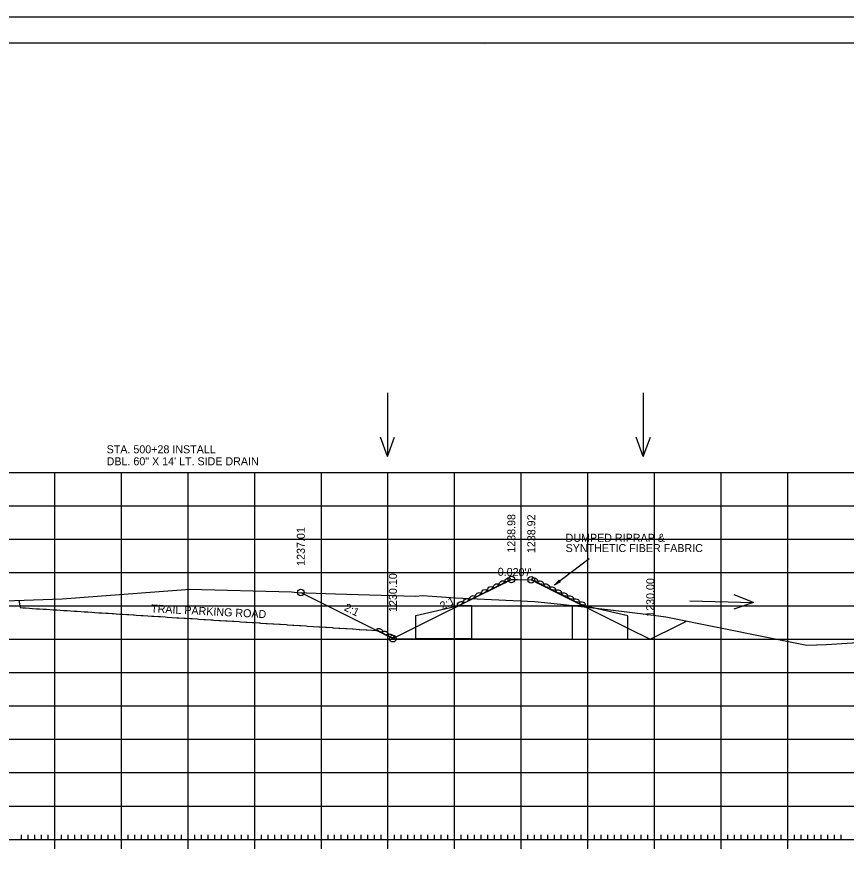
# Model space of a CAD drawing. Extents: x 1406028 to 1412453, y 321733 to 325986.
# Drawn here: x 1412214.5 to 1412339, y 321939.6 to 322065 of the extents above; entities that cross this region are included whole.
import ezdxf

# ---------------------------------------------------------------- set-up
doc = ezdxf.new("R2010")
doc.units = 0
for name, color, linetype in [('1', 7, 'Continuous'), ('Default', 7, 'Continuous'), ('R_Axis', 7, 'Continuous'), ('R_Border', 7, 'Continuous'), ('R_Draft', 7, 'Continuous'), ('R_Exist Surface', 7, 'Continuous'), ('R_Fin Surface', 7, 'Continuous'), ('R_Fin Surface Annot', 7, 'Continuous'), ('R_Grid', 7, 'Continuous'), ('R_No Plot', 7, 'Continuous'), ('R_Water', 7, 'Continuous'), ('R_Water Annot', 7, 'Continuous')]:
    doc.layers.add(name, color=color, linetype=linetype)

msp = doc.modelspace()

# ---------------------------------------------------------------- linework, layer by layer
at = {"layer": '1'}
for points in [[(1412282.76, 321976.75), (1412282.76, 321971.75), (1412274.43, 321971.75), (1412274.43, 321975.25), (1412280.93, 321976.75)], [(1412297.86, 321976.67), (1412297.86, 321971.67), (1412306.2, 321971.67), (1412306.2, 321975.17), (1412299.7, 321976.67)]]:
    msp.add_lwpolyline(points, close=True, dxfattribs=at)
at = {"layer": 'R_Axis'}
for p, q in [((1412220.23, 321940.27), (1412220.23, 321943.07)), ((1412230.23, 321940.27), (1412230.23, 321943.07)), ((1412240.23, 321940.27), (1412240.23, 321943.07)), ((1412250.23, 321940.27), (1412250.23, 321943.07)), ((1412260.23, 321940.27), (1412260.23, 321943.07)), ((1412270.23, 321940.27), (1412270.23, 321943.07)), ((1412280.23, 321940.27), (1412280.23, 321943.07)), ((1412290.23, 321940.27), (1412290.23, 321943.07)), ((1412300.23, 321940.27), (1412300.23, 321943.07)), ((1412310.23, 321940.27), (1412310.23, 321943.07)), ((1412320.23, 321940.27), (1412320.23, 321943.07)), ((1412330.23, 321940.27), (1412330.23, 321943.07)), ((1412150.23, 321941.67), (1412430.23, 321941.67)), ((1412215.23, 321941.67), (1412215.23, 321942.37)), ((1412216.23, 321941.67), (1412216.23, 321942.37)), ((1412217.23, 321941.67), (1412217.23, 321942.37)), ((1412218.23, 321941.67), (1412218.23, 321942.37)), ((1412219.23, 321941.67), (1412219.23, 321942.37)), ((1412221.23, 321941.67), (1412221.23, 321942.37)), ((1412222.23, 321941.67), (1412222.23, 321942.37)), ((1412223.23, 321941.67), (1412223.23, 321942.37)), ((1412224.23, 321941.67), (1412224.23, 321942.37)), ((1412225.23, 321941.67), (1412225.23, 321942.37)), ((1412226.23, 321941.67), (1412226.23, 321942.37)), ((1412227.23, 321941.67), (1412227.23, 321942.37)), ((1412228.23, 321941.67), (1412228.23, 321942.37)), ((1412229.23, 321941.67), (1412229.23, 321942.37)), ((1412231.23, 321941.67), (1412231.23, 321942.37)), ((1412232.23, 321941.67), (1412232.23, 321942.37)), ((1412233.23, 321941.67), (1412233.23, 321942.37)), ((1412234.23, 321941.67), (1412234.23, 321942.37)), ((1412235.23, 321941.67), (1412235.23, 321942.37)), ((1412236.23, 321941.67), (1412236.23, 321942.37)), ((1412237.23, 321941.67), (1412237.23, 321942.37)), ((1412238.23, 321941.67), (1412238.23, 321942.37)), ((1412239.23, 321941.67), (1412239.23, 321942.37)), ((1412241.23, 321941.67), (1412241.23, 321942.37)), ((1412242.23, 321941.67), (1412242.23, 321942.37)), ((1412243.23, 321941.67), (1412243.23, 321942.37)), ((1412244.23, 321941.67), (1412244.23, 321942.37)), ((1412245.23, 321941.67), (1412245.23, 321942.37)), ((1412246.23, 321941.67), (1412246.23, 321942.37)), ((1412247.23, 321941.67), (1412247.23, 321942.37)), ((1412248.23, 321941.67), (1412248.23, 321942.37)), ((1412249.23, 321941.67), (1412249.23, 321942.37)), ((1412251.23, 321941.67), (1412251.23, 321942.37)), ((1412252.23, 321941.67), (1412252.23, 321942.37)), ((1412253.23, 321941.67), (1412253.23, 321942.37)), ((1412254.23, 321941.67), (1412254.23, 321942.37)), ((1412255.23, 321941.67), (1412255.23, 321942.37)), ((1412256.23, 321941.67), (1412256.23, 321942.37)), ((1412257.23, 321941.67), (1412257.23, 321942.37)), ((1412258.23, 321941.67), (1412258.23, 321942.37)), ((1412259.23, 321941.67), (1412259.23, 321942.37)), ((1412261.23, 321941.67), (1412261.23, 321942.37)), ((1412262.23, 321941.67), (1412262.23, 321942.37)), ((1412263.23, 321941.67), (1412263.23, 321942.37)), ((1412264.23, 321941.67), (1412264.23, 321942.37)), ((1412265.23, 321941.67), (1412265.23, 321942.37)), ((1412266.23, 321941.67), (1412266.23, 321942.37)), ((1412267.23, 321941.67), (1412267.23, 321942.37)), ((1412268.23, 321941.67), (1412268.23, 321942.37)), ((1412269.23, 321941.67), (1412269.23, 321942.37)), ((1412271.23, 321941.67), (1412271.23, 321942.37)), ((1412272.23, 321941.67), (1412272.23, 321942.37)), ((1412273.23, 321941.67), (1412273.23, 321942.37)), ((1412274.23, 321941.67), (1412274.23, 321942.37)), ((1412275.23, 321941.67), (1412275.23, 321942.37)), ((1412276.23, 321941.67), (1412276.23, 321942.37)), ((1412277.23, 321941.67), (1412277.23, 321942.37)), ((1412278.23, 321941.67), (1412278.23, 321942.37)), ((1412279.23, 321941.67), (1412279.23, 321942.37)), ((1412281.23, 321941.67), (1412281.23, 321942.37)), ((1412282.23, 321941.67), (1412282.23, 321942.37)), ((1412283.23, 321941.67), (1412283.23, 321942.37)), ((1412284.23, 321941.67), (1412284.23, 321942.37)), ((1412285.23, 321941.67), (1412285.23, 321942.37)), ((1412286.23, 321941.67), (1412286.23, 321942.37)), ((1412287.23, 321941.67), (1412287.23, 321942.37)), ((1412288.23, 321941.67), (1412288.23, 321942.37)), ((1412289.23, 321941.67), (1412289.23, 321942.37)), ((1412291.23, 321941.67), (1412291.23, 321942.37)), ((1412292.23, 321941.67), (1412292.23, 321942.37)), ((1412293.23, 321941.67), (1412293.23, 321942.37)), ((1412294.23, 321941.67), (1412294.23, 321942.37)), ((1412295.23, 321941.67), (1412295.23, 321942.37)), ((1412296.23, 321941.67), (1412296.23, 321942.37)), ((1412297.23, 321941.67), (1412297.23, 321942.37)), ((1412298.23, 321941.67), (1412298.23, 321942.37)), ((1412299.23, 321941.67), (1412299.23, 321942.37)), ((1412301.23, 321941.67), (1412301.23, 321942.37)), ((1412302.23, 321941.67), (1412302.23, 321942.37)), ((1412303.23, 321941.67), (1412303.23, 321942.37)), ((1412304.23, 321941.67), (1412304.23, 321942.37)), ((1412305.23, 321941.67), (1412305.23, 321942.37)), ((1412306.23, 321941.67), (1412306.23, 321942.37)), ((1412307.23, 321941.67), (1412307.23, 321942.37)), ((1412308.23, 321941.67), (1412308.23, 321942.37)), ((1412309.23, 321941.67), (1412309.23, 321942.37)), ((1412311.23, 321941.67), (1412311.23, 321942.37)), ((1412312.23, 321941.67), (1412312.23, 321942.37)), ((1412313.23, 321941.67), (1412313.23, 321942.37)), ((1412314.23, 321941.67), (1412314.23, 321942.37)), ((1412315.23, 321941.67), (1412315.23, 321942.37)), ((1412316.23, 321941.67), (1412316.23, 321942.37)), ((1412317.23, 321941.67), (1412317.23, 321942.37)), ((1412318.23, 321941.67), (1412318.23, 321942.37)), ((1412319.23, 321941.67), (1412319.23, 321942.37)), ((1412321.23, 321941.67), (1412321.23, 321942.37)), ((1412322.23, 321941.67), (1412322.23, 321942.37)), ((1412323.23, 321941.67), (1412323.23, 321942.37)), ((1412324.23, 321941.67), (1412324.23, 321942.37)), ((1412325.23, 321941.67), (1412325.23, 321942.37)), ((1412326.23, 321941.67), (1412326.23, 321942.37)), ((1412327.23, 321941.67), (1412327.23, 321942.37)), ((1412328.23, 321941.67), (1412328.23, 321942.37)), ((1412329.23, 321941.67), (1412329.23, 321942.37)), ((1412331.23, 321941.67), (1412331.23, 321942.37)), ((1412332.23, 321941.67), (1412332.23, 321942.37)), ((1412333.23, 321941.67), (1412333.23, 321942.37)), ((1412334.23, 321941.67), (1412334.23, 321942.37)), ((1412335.23, 321941.67), (1412335.23, 321942.37)), ((1412336.23, 321941.67), (1412336.23, 321942.37)), ((1412337.23, 321941.67), (1412337.23, 321942.37)), ((1412338.23, 321941.67), (1412338.23, 321942.37))]:
    msp.add_line(p, q, dxfattribs=at)
at = {"layer": 'R_Border'}
for p, q in [((1412132.23, 322061.13), (1412448.41, 322061.13)), ((1412284.75, 322060.87), (1412284.75, 322060.87)), ((1412284.75, 322060.87), (1412284.75, 322060.87))]:
    msp.add_line(p, q, dxfattribs=at)
at = {"layer": 'R_Draft'}
for p, q in [((1412300.43, 321983.72), (1412295.19, 321979.8)), ((1412295.9, 321980.52), (1412295.19, 321979.8)), ((1412296.08, 321980.28), (1412295.19, 321979.8)), ((1412295.92, 321980.5), (1412295.33, 321979.9)), ((1412296.07, 321980.3), (1412295.33, 321979.9)), ((1412295.93, 321980.48), (1412295.46, 321980)), ((1412296.05, 321980.32), (1412295.46, 321980)), ((1412295.95, 321980.46), (1412295.6, 321980.1)), ((1412296.04, 321980.34), (1412295.6, 321980.1)), ((1412295.96, 321980.44), (1412295.73, 321980.2)), ((1412296.02, 321980.36), (1412295.73, 321980.2)), ((1412295.98, 321980.42), (1412295.87, 321980.3)), ((1412296.01, 321980.38), (1412295.87, 321980.3)), ((1412295.9, 321980.52), (1412296.08, 321980.28))]:
    msp.add_line(p, q, dxfattribs=at)
for centre, major_axis in [((1412287.29, 321980.16), (0.371, 0.232)), ((1412288.18, 321980.61), (0.371, 0.232)), ((1412292.26, 321980.62), (0.409, -0.156)), ((1412293.16, 321980.17), (0.409, -0.156)), ((1412284.6, 321978.82), (0.371, 0.232)), ((1412285.5, 321979.27), (0.371, 0.232)), ((1412286.39, 321979.71), (0.371, 0.232)), ((1412294.05, 321979.72), (0.409, -0.156)), ((1412294.95, 321979.28), (0.409, -0.156)), ((1412295.84, 321978.83), (0.409, -0.156)), ((1412281.92, 321977.48), (0.371, 0.232)), ((1412282.81, 321977.92), (0.371, 0.232)), ((1412283.71, 321978.37), (0.371, 0.232)), ((1412296.73, 321978.38), (0.409, -0.156)), ((1412297.63, 321977.93), (0.409, -0.156)), ((1412298.52, 321977.49), (0.409, -0.156)), ((1412281.03, 321977.03), (0.371, 0.232)), ((1412299.42, 321977.04), (0.409, -0.156)), ((1412269.02, 321973.03), (0.392, -0.194)), ((1412269.87, 321972.61), (0.392, -0.194)), ((1412270.7, 321972.16), (0.392, -0.194))]:
    msp.add_ellipse(centre, major_axis=major_axis, ratio=0.517889, dxfattribs=at)
at = {"layer": 'R_Exist Surface'}
msp.add_lwpolyline([(1412205.59, 321977.17), (1412221.34, 321977.72), (1412239.22, 321979.07), (1412239.87, 321979.12), (1412240.41, 321979.17), (1412255.75, 321978.77), (1412256.57, 321978.7), (1412262.35, 321978.5), (1412274.29, 321978.16), (1412275.44, 321978.24), (1412280.37, 321977.87), (1412292.24, 321977.36), (1412296.11, 321976.96), (1412303.62, 321976.09), (1412309.33, 321975.37), (1412311.92, 321975.02), (1412327.33, 321971.93), (1412333.06, 321970.79), (1412335.98, 321970.88), (1412343.09, 321971.34)], dxfattribs=at)
at = {"layer": 'R_Fin Surface'}
for points in [[(1412257.15, 321978.68), (1412267.58, 321973.47), (1412270.97, 321971.77), (1412276.98, 321974.78), (1412287.74, 321980.15), (1412288.03, 321980.3), (1412288.74, 321980.65), (1412289.65, 321980.64), (1412291.73, 321980.59), (1412292.45, 321980.24), (1412292.73, 321980.09), (1412306.21, 321973.35), (1412309.58, 321971.67), (1412313.72, 321973.74), (1412315.03, 321974.4)], [(1412214.83, 321977.49), (1412215.07, 321976.42), (1412215.45, 321976.39), (1412215.83, 321976.37), (1412216.47, 321976.33), (1412216.88, 321976.3), (1412217.5, 321976.26), (1412217.93, 321976.23), (1412218.52, 321976.2), (1412218.98, 321976.17), (1412219.54, 321976.13), (1412220.02, 321976.1), (1412220.57, 321976.07), (1412221.06, 321976.03), (1412221.59, 321976), (1412222.1, 321975.97), (1412222.61, 321975.93), (1412223.14, 321975.9), (1412223.62, 321975.87), (1412224.18, 321975.83), (1412224.64, 321975.8), (1412225.21, 321975.77), (1412225.79, 321975.73), (1412226.25, 321975.7), (1412226.84, 321975.66), (1412227.29, 321975.64), (1412227.9, 321975.6), (1412228.32, 321975.57), (1412228.83, 321975.54), (1412228.95, 321975.53), (1412229, 321975.53), (1412229.07, 321975.52), (1412229.47, 321975.5), (1412230.01, 321975.46), (1412230.39, 321975.44), (1412231.05, 321975.39), (1412231.35, 321975.37), (1412232.03, 321975.33), (1412232.1, 321975.33), (1412232.13, 321975.33), (1412232.17, 321975.32), (1412232.45, 321975.3), (1412233.15, 321975.26), (1412233.48, 321975.24), (1412234.19, 321975.19), (1412234.8, 321975.15), (1412235.1, 321975.14), (1412235.81, 321975.09), (1412236.1, 321975.07), (1412236.82, 321975.03), (1412237.1, 321975.01), (1412237.83, 321974.96), (1412238.57, 321974.91), (1412238.84, 321974.9), (1412239.58, 321974.85), (1412239.84, 321974.83), (1412240.6, 321974.78), (1412240.85, 321974.77), (1412241.61, 321974.72), (1412241.86, 321974.7), (1412242.62, 321974.65), (1412242.87, 321974.64), (1412243.64, 321974.59), (1412243.88, 321974.57), (1412244.11, 321974.56), (1412244.88, 321974.51), (1412245.11, 321974.5), (1412245.89, 321974.45), (1412246.11, 321974.43), (1412246.9, 321974.38), (1412247.11, 321974.37), (1412247.91, 321974.32), (1412248.11, 321974.3), (1412248.91, 321974.25), (1412249.12, 321974.24), (1412249.92, 321974.19), (1412250.12, 321974.17), (1412250.93, 321974.12), (1412251.12, 321974.11), (1412251.93, 321974.06), (1412252.12, 321974.05), (1412252.94, 321973.99), (1412253.12, 321973.98), (1412253.94, 321973.93), (1412254.12, 321973.92), (1412254.95, 321973.87), (1412255.12, 321973.85), (1412255.96, 321973.8), (1412256.12, 321973.79), (1412256.96, 321973.74), (1412257.13, 321973.73), (1412257.97, 321973.67), (1412258.13, 321973.66), (1412258.98, 321973.61), (1412259.84, 321973.55), (1412259.99, 321973.54), (1412260.85, 321973.49), (1412260.99, 321973.48), (1412261.87, 321973.42), (1412262, 321973.41), (1412262.88, 321973.36), (1412263.01, 321973.35), (1412263.9, 321973.29), (1412264.02, 321973.29), (1412264.91, 321973.23), (1412265.03, 321973.22), (1412265.92, 321973.16), (1412266.03, 321973.16), (1412266.94, 321973.1), (1412267.04, 321973.09), (1412268.52, 321973)]]:
    msp.add_lwpolyline(points, dxfattribs=at)
at = {"layer": 'R_Grid'}
for p, q in [((1412150.23, 321996.67), (1412430.23, 321996.67)), ((1412220.23, 321941.67), (1412220.23, 321996.67)), ((1412230.23, 321941.67), (1412230.23, 321996.67)), ((1412240.23, 321941.67), (1412240.23, 321996.67)), ((1412250.23, 321941.67), (1412250.23, 321996.67)), ((1412260.23, 321941.67), (1412260.23, 321996.67)), ((1412270.23, 321941.67), (1412270.23, 321996.67)), ((1412280.23, 321941.67), (1412280.23, 321996.67)), ((1412290.23, 321941.67), (1412290.23, 321996.67)), ((1412300.23, 321941.67), (1412300.23, 321996.67)), ((1412310.23, 321941.67), (1412310.23, 321996.67)), ((1412320.23, 321941.67), (1412320.23, 321996.67)), ((1412330.23, 321941.67), (1412330.23, 321996.67)), ((1412150.23, 321991.67), (1412430.23, 321991.67)), ((1412150.23, 321986.67), (1412430.23, 321986.67)), ((1412150.23, 321981.67), (1412430.23, 321981.67)), ((1412150.23, 321976.67), (1412430.23, 321976.67)), ((1412150.23, 321971.67), (1412430.23, 321971.67)), ((1412150.23, 321966.67), (1412430.23, 321966.67)), ((1412150.23, 321961.67), (1412430.23, 321961.67)), ((1412150.23, 321956.67), (1412430.23, 321956.67)), ((1412150.23, 321951.67), (1412430.23, 321951.67)), ((1412150.23, 321946.67), (1412430.23, 321946.67)), ((1412150.23, 321941.67), (1412430.23, 321941.67))]:
    msp.add_line(p, q, dxfattribs=at)
at = {"layer": 'R_No Plot'}
msp.add_line((1412119.83, 322065.03), (1412453.16, 322065.03), dxfattribs=at)
for points in [[(1412119.82, 322065.03), (1412453.16, 322065.03), (1412453.16, 321851.69), (1412119.82, 321851.69)], [(1412366.15, 322061.13), (1412385.77, 322061.13), (1412385.77, 322051.25), (1412401.88, 322051.25), (1412425.08, 322051.25), (1412425.2, 322023.09), (1412448.41, 322023.09), (1412448.41, 321855.67), (1412132.23, 321855.67), (1412132.23, 322061.13)]]:
    msp.add_lwpolyline(points, close=True, dxfattribs=at)
for centre in [(1412288.74, 321980.65), (1412291.73, 321980.59), (1412257.15, 321978.68), (1412270.97, 321971.77)]:
    msp.add_circle(centre, 0.5, dxfattribs=at)
at = {"layer": 'R_Water'}
for p, q in [((1412282.76, 321976.74), (1412297.86, 321976.7)), ((1412270.97, 321971.77), (1412309.7, 321971.67))]:
    msp.add_line(p, q, dxfattribs=at)
at = {"layer": 'R_Water Annot'}
for p, q in [((1412270.17, 322008.63), (1412270.17, 321999.06)), ((1412308.53, 322008.63), (1412308.53, 321999.06)), ((1412270.17, 321999.06), (1412269.1, 322001.99)), ((1412270.17, 321999.06), (1412271.23, 322001.99)), ((1412308.53, 321999.06), (1412307.46, 322001.99)), ((1412308.53, 321999.06), (1412309.59, 322001.99)), ((1412325.09, 321977.21), (1412322.19, 321978.34)), ((1412315.52, 321977.44), (1412325.09, 321977.21)), ((1412325.09, 321977.21), (1412322.14, 321976.21))]:
    msp.add_line(p, q, dxfattribs=at)

# ---------------------------------------------------------------- texts
at = {"layer": 'Default'}
for s, p in [('STA. 500+28 INSTALL', (1412228.02, 321999.56)), ('DBL. 60" X 14\' LT. SIDE DRAIN', (1412228.02, 321997.76))]:
    msp.add_text(s, height=1.2, rotation=360, dxfattribs=at).set_placement(p)
at = {"layer": 'R_Draft'}
for s, p in [('DUMPED RIPRAP &', (1412296.88, 321986.29)), ('SYNTHETIC FIBER FABRIC', (1412296.88, 321984.75))]:
    msp.add_text(s, height=1.2, dxfattribs=at).set_placement(p)
at = {"layer": 'R_Fin Surface Annot'}
for s, rotation, p in [('1238.98', 90, (1412289.34, 321984.65)), ('1238.92', 90, (1412292.33, 321984.59)), ('1237.01', 90, (1412257.75, 321982.68)), ('1230.10', 90, (1412271.57, 321975.77)), ("0.020'/'", 358.8541, (1412286.68, 321981.2)), ('1230.00', 90, (1412310.18, 321975.04)), ('2:1', 26.5672, (1412278.39, 321976.04)), ('TRAIL PARKING ROAD', 357.1215, (1412234.66, 321975.7)), ('2:1', 333.433, (1412263.54, 321976.05))]:
    msp.add_text(s, height=1.2, rotation=rotation, dxfattribs=at).set_placement(p)

doc.saveas('drawing.dxf')
